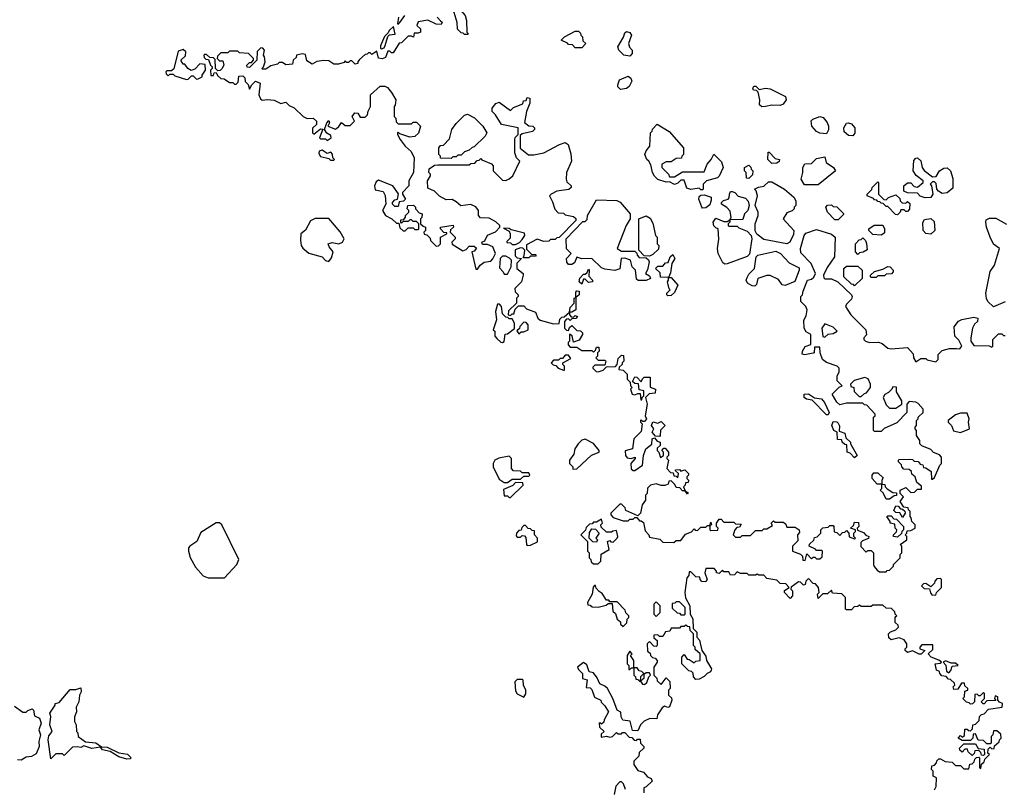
# Model space of a CAD drawing. Extents: x 2494106 to 2685573, y 758056 to 915185.
# Tile 270 of 507: x 2598906 to 2604860, y 845552 to 850200. Entities that reach past the tile are written whole.
import ezdxf

# ---------------------------------------------------------------- set-up
doc = ezdxf.new("R2010")
doc.units = 0

msp = doc.modelspace()

# ---------------------------------------------------------------- linework, layer by layer
at = {"layer": '0CON05XD'}
for points in [[(2601615, 850110), (2601595, 850110), (2601588.3, 850118.3), (2601575, 850120), (2601553, 850143), (2601551.7, 850181.7), (2601532.5, 850242.5), (2601490, 850285), (2601501.7, 850298.3), (2601535, 850300), (2601600, 850225), (2601607.5, 850195), (2601610, 850125), (2601620, 850115), (2601615, 850110)], [(2601430, 850215), (2601451.7, 850191.7), (2601460, 850185), (2601455, 850170), (2601425, 850172.5), (2601375, 850197.5), (2601315, 850187.5), (2601307.5, 850165), (2601330, 850145), (2601330, 850125), (2601315, 850117.5), (2601291.7, 850118.3), (2601287, 850093), (2601275, 850100), (2601255, 850100), (2601215, 850060), (2601201.7, 850058.3), (2601165, 850000), (2601155, 850000), (2601145, 850010), (2601131.7, 850008.3), (2601118.3, 849971.7), (2601097.5, 849962.5), (2601076.7, 849966.7), (2601065, 850010), (2601035, 849990), (2601025, 850000), (2601015, 850000), (2601008.3, 849991.7), (2600995, 849990), (2600961.7, 849958.3), (2600950, 849945), (2600950, 849935), (2600935, 849930), (2600915, 849950), (2600905, 849950), (2600895, 849940), (2600885, 849940), (2600875, 849950), (2600868.3, 849941.7), (2600835, 849930), (2600805, 849930), (2600775, 849950), (2600745, 849952.5), (2600703, 849947), (2600675, 849930), (2600641.7, 849951.7), (2600635, 849990), (2600615, 849992.5), (2600580, 849985), (2600578.3, 849971.7), (2600560, 849955), (2600555, 849930), (2600515, 849927.5), (2600495, 849940), (2600475, 849940), (2600465, 849930), (2600425, 849920), (2600395, 849900), (2600375, 849900), (2600370, 849905), (2600380, 849915), (2600390, 849945), (2600387.5, 849975), (2600380, 849985), (2600387.5, 850015), (2600377, 850027), (2600365, 850030), (2600343, 850007), (2600340, 849955), (2600295, 849910), (2600281.7, 849911.7), (2600280, 849925), (2600295, 849940), (2600308.3, 849941.7), (2600320, 849955), (2600320, 849965), (2600290, 849995), (2600235, 850000), (2600225, 850010), (2600175, 850010), (2600165, 850000), (2600121.7, 849998.3), (2600101.7, 849978.3), (2600100, 849965), (2600115, 849950), (2600135, 849950), (2600140, 849925), (2600128.3, 849901.7), (2600118.3, 849891.7), (2600105, 849890), (2600090, 849905), (2600088.3, 849958.3), (2600078.3, 849968.3), (2600055, 849970), (2600035, 849990), (2600025, 849990), (2600020, 849985), (2600021.7, 849971.7), (2600031.7, 849961.7), (2600048.3, 849958.3), (2600060, 849925), (2600070, 849915), (2600070, 849905), (2600060, 849895), (2600061.7, 849861.7), (2600078.3, 849861.7), (2600081.7, 849878.3), (2600095, 849880), (2600101.7, 849861.7), (2600123, 849843), (2600141.7, 849841.7), (2600175, 849820), (2600195, 849820), (2600205, 849810), (2600215, 849810), (2600228.3, 849821.7), (2600231.7, 849858.3), (2600255, 849860), (2600267, 849847), (2600270, 849825), (2600288.3, 849808.3), (2600295, 849780), (2600310, 849805), (2600333, 849827), (2600360, 849815), (2600352.5, 849745), (2600361.7, 849721.7), (2600373, 849713), (2600405, 849717.5), (2600445, 849713.3), (2600485, 849692.5), (2600515, 849700), (2600535, 849680), (2600566.4, 849666.4), (2600620, 849615), (2600645, 849602.5), (2600680, 849605), (2600700, 849585), (2600700, 849565), (2600676.4, 849543.6), (2600677.5, 849515), (2600685, 849507.5), (2600725, 849540), (2600738.3, 849538.3), (2600720, 849485), (2600725, 849480), (2600755, 849480), (2600765, 849470), (2600790, 849485), (2600788.3, 849498.3), (2600763.3, 849513.3), (2600750, 849535), (2600762.5, 849575), (2600775, 849590), (2600780, 849575), (2600770, 849555), (2600815, 849537.5), (2600836.4, 849553.6), (2600852.5, 849577.5), (2600875, 849560), (2600905, 849560), (2600930, 849585), (2600917.5, 849615), (2600933, 849637), (2600950, 849635), (2600965, 849610), (2600995, 849610), (2601010, 849625), (2601013, 849647), (2601027.5, 849675), (2601027.5, 849745), (2601085, 849797.5), (2601115, 849797.5), (2601129.3, 849789.3), (2601155, 849760), (2601180, 849715), (2601177, 849683), (2601170, 849675), (2601170, 849615), (2601180, 849605), (2601181.7, 849581.7), (2601195, 849570), (2601275, 849570), (2601285, 849580), (2601305, 849580), (2601330, 849555), (2601317, 849513), (2601295, 849492.5), (2601265, 849490), (2601205, 849510), (2601195, 849520), (2601190, 849515), (2601190, 849505), (2601207.5, 849475), (2601237.5, 849435), (2601273, 849403), (2601292.5, 849365), (2601287.5, 849275), (2601260, 849225), (2601260, 849195), (2601220, 849155), (2601220, 849145), (2601240, 849115), (2601227, 849103), (2601201.7, 849098.3), (2601195, 849070), (2601175, 849070), (2601160, 849085), (2601160, 849095), (2601175, 849110), (2601190, 849115)], [(2601197.5, 850215), (2601190, 850175), (2601195, 850172.5), (2601205, 850182.5), (2601236, 850224)], [(2601095, 850023.3), (2601110, 850030), (2601117, 850043), (2601131.7, 850098.3), (2601142.5, 850107.5), (2601177, 850113), (2601167.5, 850157.5), (2601140, 850135), (2601135, 850120), (2601113, 850097), (2601088.3, 850041.7), (2601088.3, 850028.3), (2601095, 850023.3)], [(2602305, 850030), (2602265, 850030), (2602248.3, 850048.3), (2602225, 850050), (2602218.3, 850058.3), (2602180, 850075), (2602200, 850095), (2602265, 850130), (2602285, 850130), (2602298.3, 850118.3), (2602300, 850105), (2602310, 850095), (2602311.7, 850071.7), (2602330, 850055), (2602305, 850030)], [(2602595, 849980), (2602560, 849985), (2602530, 850015), (2602522.5, 850035), (2602556.7, 850093.3), (2602565, 850120), (2602575, 850127.5), (2602595, 850122.5), (2602606.7, 850105), (2602586.7, 850055), (2602593.9, 850033.9), (2602610, 850015), (2602610, 849995), (2602595, 849980)], [(2599915, 849837.5), (2599925, 849840), (2599945, 849860), (2599955, 849860), (2599975, 849840), (2599985, 849842.5), (2600010, 849855), (2600010, 849865), (2600030, 849895), (2600028.3, 849928.3), (2599995, 849932.5), (2599965, 849900), (2599943, 849893), (2599923.6, 849903.6), (2599905, 849930), (2599895, 849930), (2599880, 849955), (2599908.3, 849981.7), (2599910, 850005), (2599895, 850020), (2599865, 850010), (2599838.3, 849901.7), (2599825, 849890), (2599795, 849890), (2599790, 849885), (2599791.7, 849871.7), (2599805, 849860), (2599815, 849870), (2599835, 849870), (2599845, 849860), (2599915, 849837.5)], [(2602538.3, 849778.3), (2602523, 849793), (2602522.5, 849805), (2602533.6, 849836.4), (2602585, 849857.5), (2602602.5, 849845), (2602607, 849827), (2602592.5, 849795), (2602575, 849782.5), (2602538.3, 849778.3)], [(2603393.6, 849673.6), (2603380, 849685), (2603382.5, 849715), (2603371.7, 849761.7), (2603361.7, 849771.7), (2603343.6, 849773.6), (2603340, 849785), (2603345, 849796.7), (2603358.3, 849798.3), (2603378.3, 849778.3), (2603415, 849786.2), (2603445, 849782), (2603536.2, 849735), (2603541.2, 849715), (2603522, 849688), (2603505, 849681.2), (2603455, 849682.5), (2603415, 849673.8), (2603393.6, 849673.6)], [(2601190, 849115), (2601197, 849147), (2601162.5, 849195), (2601075, 849230), (2601061.7, 849218.3), (2601052.5, 849195), (2601055, 849170), (2601105, 849160), (2601117, 849137), (2601120, 849085), (2601100, 849045), (2601117.5, 849015), (2601156.2, 848996.2), (2601185, 848970), (2601198.3, 848968.3), (2601205, 848940), (2601225, 848922.5), (2601237.5, 848922.5), (2601255, 848940), (2601285, 848940), (2601295, 848930), (2601315, 848930), (2601320, 848935), (2601320, 848965), (2601305, 848980), (2601285, 848980), (2601275, 848990), (2601265, 848990), (2601255, 848980), (2601225, 848980), (2601215, 848970), (2601210, 848975), (2601211.7, 848988.3), (2601228.3, 848991.7), (2601240, 849005), (2601240, 849015), (2601260, 849035), (2601260, 849045), (2601250, 849055), (2601253.3, 849076.7), (2601288.3, 849078.3), (2601300, 849065), (2601300, 849055), (2601321.7, 849031.7), (2601340, 849025), (2601337, 849003), (2601330, 848995), (2601330, 848965), (2601345, 848950), (2601360, 848945), (2601360, 848925), (2601350, 848915), (2601351.7, 848901.7), (2601368.3, 848898.3), (2601388.3, 848878.3), (2601390, 848865), (2601425, 848830), (2601438.3, 848831.7), (2601450, 848845), (2601450, 848885), (2601490, 848905), (2601490, 848910), (2601471.7, 848911.7), (2601450, 848935), (2601450, 848945), (2601527, 848957), (2601530, 848945), (2601511.7, 848928.3), (2601510, 848915), (2601540, 848885), (2601540, 848875), (2601520, 848855), (2601521.7, 848841.7), (2601585, 848802.5), (2601605, 848810), (2601625, 848830), (2601655, 848830), (2601668.3, 848818.3), (2601655, 848800), (2601640, 848795), (2601665, 848690), (2601675, 848690), (2601690, 848715), (2601715, 848732.5), (2601755, 848740), (2601767, 848753), (2601782.5, 848785), (2601767.5, 848825), (2601735, 848840), (2601705, 848840), (2601700, 848855), (2601718.3, 848861.7), (2601735, 848897.5), (2601783, 848917), (2601810, 848945), (2601810, 848955), (2601785, 848977.5), (2601745, 849000), (2601691.7, 849001.7), (2601680, 849015), (2601680, 849045), (2601665, 849067.5), (2601635, 849082.5), (2601573, 849073), (2601545, 849097.5), (2601521.7, 849111.7), (2601485, 849110), (2601445, 849132.5), (2601415, 849162.5), (2601375, 849180), (2601372.5, 849225), (2601390, 849255), (2601390, 849265), (2601380, 849275), (2601381.7, 849298.3), (2601415, 849320), (2601435, 849322.5), (2601625, 849322.5), (2601635, 849330), (2601658.3, 849331.7), (2601671.7, 849348.3), (2601685, 849350), (2601695, 849360), (2601701.7, 849351.7), (2601758.3, 849328.3), (2601770, 849315), (2601770, 849285), (2601825, 849230), (2601845, 849227.5), (2601865, 849237.5), (2601887.5, 849255), (2601930, 849345), (2601910, 849365), (2601900, 849395), (2601900, 849475), (2601903, 849487), (2601920, 849505), (2601920, 849545), (2601820, 849565), (2601783.6, 849623.6), (2601763.9, 849643.9), (2601763.3, 849665), (2601785, 849692.5), (2601805, 849700), (2601875, 849650), (2601891.7, 849668.3), (2601948.3, 849691.7), (2601951.7, 849708.3), (2601968.3, 849711.7), (2601975, 849730), (2601990, 849725), (2601990, 849695), (2601970, 849645), (2601958.3, 849578.3), (2601985, 849557.5), (2602010, 849555), (2602020, 849545), (2602020, 849535), (2602007, 849523), (2601945, 849510), (2601931.7, 849498.3), (2601931.7, 849421.7), (2601983, 849383), (2602015, 849382.5), (2602076.4, 849393.6), (2602170, 849445), (2602205, 849457.5), (2602222.5, 849445), (2602239.3, 849389.3), (2602243.3, 849345), (2602213.3, 849275), (2602210, 849235), (2602215, 849220), (2602240, 849195), (2602240, 849185), (2602227, 849173), (2602155, 849162.5), (2602120, 849145), (2602110, 849135), (2602128.3, 849098.3), (2602143, 849053), (2602161.7, 849031.7), (2602195, 849030), (2602205, 849020), (2602255, 849010), (2602268.3, 848998.3), (2602270, 848985), (2602168.3, 848881.7), (2602155, 848880), (2602145, 848870), (2602115, 848870), (2602105, 848860), (2602075, 848857.5), (2602035, 848872.5), (2601971.7, 848838.3), (2601971.7, 848811.7), (2602001.7, 848781.7), (2602025, 848780), (2602030, 848775), (2602025, 848770), (2601995, 848770), (2601985, 848760), (2601955, 848760), (2601950, 848765), (2601957.5, 848772.5), (2601960, 848805), (2601948.3, 848818.3), (2601935, 848820), (2601901.7, 848808.3), (2601901.7, 848771.7), (2601915, 848760), (2601940, 848755), (2601913, 848727), (2601912.5, 848695), (2601950, 848665), (2601950, 848655), (2601940, 848615), (2601900, 848575), (2601903, 848553), (2601920, 848535), (2601920, 848525), (2601910, 848515), (2601910, 848485), (2601861.7, 848438.3), (2601860, 848415), (2601875, 848410), (2601885, 848420), (2601895, 848420), (2601901.7, 848448.3), (2601921.7, 848468.3), (2601955, 848470), (2601971.7, 848451.7), (2602025, 848430), (2602040, 848395), (2602053, 848383), (2602135, 848360), (2602167.5, 848362.5), (2602171.7, 848388.3), (2602185, 848400), (2602198.3, 848401.7), (2602230, 848430), (2602235, 848460), (2602260, 848485), (2602260, 848515), (2602270, 848520), (2602268.3, 848551.7), (2602275, 848560), (2602288.3, 848558.3), (2602290, 848535), (2602270, 848520), (2602270, 848445), (2602245, 848430), (2602230, 848430), (2602230, 848415), (2602241.7, 848401.7), (2602255, 848400), (2602265, 848410), (2602280, 848405), (2602268.3, 848391.7), (2602245, 848390), (2602235, 848380), (2602225, 848390), (2602211.7, 848388.3), (2602200, 848375), (2602200, 848335), (2602211.7, 848321.7), (2602225, 848320), (2602231.7, 848338.3), (2602245, 848350), (2602275, 848320), (2602298.3, 848318.3), (2602310, 848305), (2602310, 848295), (2602288.3, 848261.7), (2602255, 848250), (2602247, 848287), (2602231.7, 848298.3), (2602230, 848255), (2602223, 848247), (2602223, 848233), (2602235, 848220), (2602275, 848220), (2602305, 848200), (2602365, 848200), (2602375, 848190), (2602388.3, 848201.7), (2602395, 848220), (2602408.3, 848218.3), (2602410, 848195), (2602400, 848185), (2602400, 848165), (2602390, 848155), (2602405, 848140), (2602445, 848140), (2602450, 848135), (2602445, 848110), (2602385, 848110), (2602371.7, 848098.3), (2602371.7, 848091.7), (2602391.7, 848071.7), (2602405, 848070), (2602435, 848080), (2602455, 848100), (2602508.3, 848101.7), (2602520, 848115), (2602525, 848150), (2602545, 848170), (2602558.3, 848168.3), (2602560, 848135), (2602550, 848125), (2602550, 848115), (2602531.7, 848098.3), (2602530, 848085), (2602555, 848080), (2602580, 848055), (2602580, 848025), (2602598.3, 848008.3), (2602600, 847985), (2602610, 847975), (2602600, 847965), (2602610, 847935), (2602625, 847930), (2602645, 847940), (2602658.3, 847938.3), (2602661.7, 847901.7), (2602668.3, 847901.7), (2602670, 847915), (2602680, 847925), (2602680, 847955), (2602651.7, 847961.7), (2602648.3, 847998.3), (2602625, 848000), (2602611.7, 848011.7), (2602625, 848040), (2602638.3, 848038.3), (2602665, 848010), (2602671.7, 848028.3), (2602683, 848037), (2602718.3, 848038.3), (2602718.3, 847978.3), (2602750, 847965), (2602749.3, 847940.7), (2602712.5, 847937.5), (2602690, 847915), (2602700, 847875), (2602687.5, 847805), (2602696.7, 847785), (2602685, 847770), (2602675, 847770), (2602665, 847780), (2602660, 847775), (2602660, 847765), (2602670, 847755), (2602665, 847710), (2602620, 847665), (2602612.5, 847605), (2602566.7, 847593.3), (2602568.6, 847565), (2602580.5, 847550.5), (2602603.9, 847546.1), (2602627.5, 847555), (2602627.5, 847545), (2602602.5, 847515), (2602603.9, 847483.9), (2602615, 847472.5), (2602625, 847472.5), (2602672.5, 847505), (2602677.5, 847565), (2602692.5, 847605), (2602728.3, 847631.7), (2602730, 847665), (2602745, 847670), (2602761.7, 847651.7), (2602780, 847645), (2602780, 847625), (2602761.7, 847608.3), (2602760, 847595), (2602770, 847585), (2602781.7, 847551.7), (2602800, 847565), (2602800, 847585), (2602790, 847595), (2602801.7, 847608.3), (2602808.3, 847608.3), (2602830, 847585), (2602830, 847565), (2602820, 847555), (2602820, 847545), (2602830, 847535), (2602820, 847485), (2602841.7, 847461.7), (2602858.3, 847458.3), (2602861.7, 847441.7), (2602875, 847440), (2602885, 847430), (2602890, 847455), (2602871.7, 847471.7), (2602871.7, 847478.3), (2602895, 847480), (2602905, 847470), (2602928.3, 847478.3), (2602950, 847455), (2602950, 847445), (2602940, 847435), (2602940, 847425), (2602950, 847415)], [(2601515, 849360), (2601451.7, 849361.7), (2601450, 849375), (2601440, 849385), (2601440, 849425), (2601451.7, 849438.3), (2601468.3, 849441.7), (2601505, 849480), (2601520, 849535), (2601545, 849572.5), (2601595, 849622.5), (2601615, 849627.5), (2601656.4, 849606.4), (2601706.4, 849556.4), (2601730, 849515), (2601720, 849495), (2601655, 849430), (2601643, 849427), (2601625, 849410), (2601595, 849400), (2601575, 849380), (2601555, 849380), (2601545, 849370), (2601525, 849370), (2601515, 849360)], [(2603785, 849510), (2603743.6, 849513.6), (2603725, 849522.5), (2603696.4, 849556.4), (2603691.2, 849588.8), (2603701.2, 849598.8), (2603745, 849613.3), (2603765, 849607.5), (2603788.3, 849578.3), (2603796.4, 849556.4), (2603796.4, 849533.6), (2603785, 849510)], [(2603035, 849170), (2603025, 849170), (2603015, 849180), (2602965, 849172.5), (2602940, 849180), (2602925, 849230), (2602905, 849230), (2602885, 849210), (2602865, 849202.5), (2602835, 849220), (2602815, 849217.5), (2602765, 849233.8), (2602745, 849252.5), (2602732.5, 849275), (2602721.7, 849321.7), (2602710, 849345), (2602697.5, 849355), (2602686.7, 849385), (2602693.9, 849406.1), (2602717.5, 849435), (2602720, 849515), (2602730, 849525), (2602731.7, 849538.3), (2602761.7, 849568.3), (2602833, 849523), (2602920, 849425), (2602920, 849385), (2602910, 849375), (2602908.3, 849361.7), (2602875, 849360), (2602845, 849340), (2602815, 849340), (2602790, 849325), (2602790, 849305), (2602830, 849265), (2602835, 849250), (2602865, 849250), (2602915, 849280), (2603045, 849280), (2603063.9, 849326.1), (2603087.5, 849355), (2603103, 849387), (2603150, 849340), (2603159.4, 849305), (2603135, 849253.8), (2603125, 849244), (2603060, 849225), (2603040, 849205), (2603040, 849175), (2603035, 849170)], [(2603945, 849496.7), (2603918.3, 849498.3), (2603892.3, 849522.3), (2603888.8, 849545), (2603905, 849573.3), (2603915, 849576.2), (2603935, 849568.8), (2603956.1, 849546.1), (2603956.4, 849513.6), (2603945, 849496.7)], [(2600805, 849350), (2600810, 849355), (2600800, 849365), (2600797, 849387), (2600788.3, 849398.3), (2600765, 849390), (2600735, 849410), (2600716.4, 849403.6), (2600715, 849390), (2600725, 849372.5), (2600775, 849360), (2600785, 849350), (2600805, 849350)], [(2603455, 849330), (2603430, 849355), (2603431.7, 849398.3), (2603438.3, 849398.3), (2603475, 849360), (2603500, 849355), (2603498.3, 849341.7), (2603485, 849332.5), (2603455, 849330)], [(2603735, 849200), (2603651.7, 849201.7), (2603632.5, 849235), (2603642.5, 849275), (2603642.5, 849305), (2603653, 849327), (2603695, 849330), (2603725, 849360), (2603775, 849370), (2603782.5, 849335), (2603827.5, 849305), (2603840, 849285), (2603735, 849200)], [(2604381.7, 849121.7), (2604351.7, 849131.7), (2604335, 849150), (2604275, 849152.5), (2604253, 849163), (2604253.3, 849195), (2604275, 849213.8), (2604295, 849213.3), (2604315, 849190), (2604335, 849187.5), (2604370, 849215), (2604370, 849225), (2604327.1, 849257.1), (2604309.2, 849285), (2604312.5, 849347.5), (2604325, 849362.5), (2604335, 849363.3), (2604356.1, 849346.1), (2604364.2, 849305), (2604375, 849286.7), (2604425, 849250), (2604448.3, 849251.7), (2604468.8, 849285), (2604495, 849302), (2604515, 849303.8), (2604533.8, 849285), (2604548.3, 849238.3), (2604548.3, 849181.7), (2604515, 849152.5), (2604485, 849148.8), (2604462, 849162), (2604452.5, 849175), (2604448.3, 849208.3), (2604438.3, 849218.3), (2604425, 849220), (2604412.5, 849205), (2604420, 849195), (2604428.8, 849145), (2604415, 849123.8), (2604381.7, 849121.7)], [(2603315, 849240), (2603301.7, 849241.7), (2603300, 849275), (2603290, 849285), (2603290, 849305), (2603315, 849320), (2603328.3, 849308.3), (2603330, 849295), (2603340, 849285), (2603338.3, 849261.7), (2603315, 849240)], [(2603545, 848843.3), (2603405, 848870), (2603363.3, 848903.3), (2603353, 848923), (2603352.5, 848965), (2603372.5, 849015), (2603372.5, 849035), (2603352.5, 849075), (2603367.5, 849135), (2603360, 849165), (2603350, 849175), (2603373, 849187), (2603405, 849192.5), (2603435, 849220), (2603455, 849220), (2603530, 849175), (2603586.4, 849126.4), (2603600, 849105), (2603600, 849075), (2603590, 849065), (2603590, 849055), (2603577, 849043), (2603545, 849032.5), (2603522.5, 848995), (2603587.5, 848925), (2603585, 848900), (2603562.5, 848855), (2603545, 848843.3)], [(2604215, 849020), (2604201.7, 849021.7), (2604155, 849070), (2604145, 849070), (2604128.3, 849088.3), (2604115, 849090), (2604108.3, 849098.3), (2604095, 849100), (2604088.3, 849108.3), (2604075, 849110), (2604068.3, 849118.3), (2604030, 849135), (2604030, 849145), (2604058.3, 849171.7), (2604060, 849185), (2604095, 849220), (2604100, 849215), (2604100, 849145), (2604131.7, 849111.7), (2604145, 849110), (2604160, 849125), (2604205, 849140), (2604228.3, 849118.3), (2604230, 849105), (2604241.7, 849091.7), (2604265, 849090), (2604275, 849100), (2604288.3, 849088.3), (2604287, 849053), (2604275, 849040), (2604265, 849040), (2604255, 849050), (2604235, 849050), (2604230, 849035), (2604215, 849020)], [(2603035, 849060), (2603030, 849065), (2603012.5, 849115), (2603015, 849130), (2603025, 849137.5), (2603045, 849140), (2603086.7, 849126.7), (2603088, 849108), (2603079.1, 849080.9), (2603055, 849062.5), (2603035, 849060)], [(2603170.7, 848720.7), (2603158.3, 848728.3), (2603130, 848785), (2603126, 848815), (2603133.3, 848873.3), (2603130, 848935), (2603115, 848940), (2603103.9, 848953.9), (2603098.8, 848975), (2603115, 848998.8), (2603165, 848980), (2603185, 848980), (2603200, 848990), (2603207.5, 849002.5), (2603201.7, 849041.7), (2603183, 849063), (2603150, 849085), (2603150, 849095), (2603163, 849107), (2603190, 849115), (2603197, 849123), (2603197.5, 849145), (2603205, 849160), (2603215, 849160), (2603230, 849155), (2603251.7, 849131.7), (2603295, 849120), (2603311.7, 849101.7), (2603317.5, 849075), (2603310, 849045), (2603290, 849025), (2603278.3, 848991.7), (2603200, 848990), (2603200, 848975), (2603190, 848965), (2603190, 848955), (2603195, 848950), (2603245, 848950), (2603255, 848940), (2603305, 848920), (2603330, 848895), (2603332.5, 848875), (2603319.3, 848780.7), (2603305, 848767.5), (2603185, 848723.3), (2603170.7, 848720.7)], [(2602695, 848622.5), (2602647, 848623), (2602635, 848630), (2602630, 848685), (2602610, 848705), (2602600, 848745), (2602565, 848757.5), (2602542.5, 848755), (2602536.1, 848693.9), (2602505, 848682), (2602445, 848690), (2602425, 848700), (2602366.4, 848756.4), (2602305, 848752.5), (2602275, 848762.5), (2602260.7, 848729.3), (2602245, 848718.8), (2602225, 848720), (2602213.9, 848733.9), (2602212.5, 848755), (2602240, 848785), (2602213, 848813), (2602210, 848875), (2602311.7, 848978.3), (2602325, 848980), (2602338.3, 848991.7), (2602340, 849015), (2602395, 849110), (2602517, 849107), (2602536.4, 849096.4), (2602597.5, 849025), (2602597.5, 848995), (2602572.5, 848955), (2602520, 848815), (2602545, 848800), (2602625, 848800), (2602638.3, 848788.3), (2602640, 848775), (2602651.7, 848761.7), (2602695, 848760), (2602708.3, 848748.3), (2602712.5, 848735), (2602703, 848687), (2602690, 848665), (2602715, 848650), (2602720, 848635), (2602695, 848622.5)], [(2603855, 848990), (2603835, 848990), (2603790, 849035), (2603780, 849065), (2603791.7, 849078.3), (2603815, 849080), (2603825, 849070), (2603848.3, 849068.3), (2603888.3, 849028.3), (2603888.3, 849021.7), (2603855, 848990)], [(2602715, 848770), (2602681.7, 848771.7), (2602650, 848805), (2602650, 848995), (2602695, 849012.5), (2602719.3, 848999.3), (2602735, 848970), (2602750, 848895), (2602760, 848885), (2602760, 848845), (2602770, 848835), (2602768.3, 848811.7), (2602735, 848780), (2602715, 848770)], [(2600775, 848737.5), (2600790.7, 848759.3), (2600802.5, 848795), (2600777.5, 848825), (2600772.5, 848845), (2600795, 848852.5), (2600836.4, 848843.6), (2600857.5, 848855), (2600867.5, 848875), (2600845, 848917.5), (2600775, 848997.5), (2600693.6, 848996.4), (2600665, 848982.5), (2600635, 848927.5), (2600606.4, 848903.6), (2600603.6, 848866.4), (2600608.8, 848835), (2600618.3, 848818.3), (2600655, 848786.7), (2600736.2, 848766.2), (2600755, 848742.5), (2600775, 848737.5)], [(2604115, 848897.5), (2604065, 848900), (2604040, 848925), (2604040, 848935), (2604073.6, 848956.4), (2604125, 848957.5), (2604136.2, 848935), (2604135, 848910), (2604125, 848902.5), (2604115, 848897.5)], [(2604415, 848902.5), (2604386.4, 848906.4), (2604370, 848925), (2604367, 848973), (2604378.3, 848991.7), (2604415, 848997.5), (2604435, 848980), (2604440, 848925), (2604415, 848902.5)], [(2604865, 848492.5), (2604795, 848462.5), (2604760, 848495), (2604753, 848513), (2604747.5, 848545), (2604773.6, 848676.4), (2604800, 848715), (2604830, 848815), (2604795, 848842.5), (2604774.1, 848884.1), (2604753.3, 848945), (2604747.5, 848975), (2604751.2, 848988.8), (2604770.7, 848999.3), (2604809.3, 848999.3), (2604873, 848963)], [(2601905, 848840), (2601928.3, 848851.7), (2601945, 848870), (2601960, 848895), (2601958.3, 848908.3), (2601878.3, 848928.3), (2601865, 848936.7), (2601831.7, 848938.3), (2601865, 848920), (2601872.5, 848905), (2601871.7, 848878.3), (2601851.7, 848858.3), (2601851.7, 848851.7), (2601875, 848850), (2601885, 848840), (2601905, 848840)], [(2604145, 846860), (2604151.7, 846868.3), (2604165, 846870), (2604190, 846895), (2604190, 846905), (2604230, 846945), (2604230, 846965), (2604240, 846975), (2604240, 847015), (2604230, 847025), (2604270, 847055), (2604270, 847075), (2604260, 847085), (2604270, 847095), (2604271.7, 847108.3), (2604295, 847110), (2604320, 847125), (2604320, 847145), (2604300, 847165), (2604297, 847187), (2604290, 847195), (2604290, 847225), (2604280, 847235), (2604278.3, 847248.3), (2604251.7, 847251.7), (2604230, 847285), (2604250, 847315), (2604230, 847335), (2604230, 847355), (2604265, 847370), (2604295, 847340), (2604317.5, 847342.5), (2604335, 847360), (2604360, 847360), (2604358.3, 847378.3), (2604331.7, 847401.7), (2604320, 847435), (2604301.7, 847451.7), (2604298.3, 847468.3), (2604285, 847480), (2604251.7, 847481.7), (2604240, 847495), (2604238.3, 847508.3), (2604220, 847525), (2604220, 847535), (2604225, 847540), (2604285, 847542.5), (2604305, 847540), (2604315, 847530), (2604338.3, 847528.3), (2604351.7, 847511.7), (2604368.3, 847508.3), (2604371.7, 847491.7), (2604385, 847490), (2604418.3, 847468.3), (2604420, 847420), (2604425, 847420), (2604438.3, 847431.7), (2604470, 847505), (2604480, 847515), (2604480, 847555), (2604468.3, 847568.3), (2604431.7, 847581.7), (2604415, 847600), (2604361.7, 847621.7), (2604350, 847635), (2604350, 847655), (2604330, 847685), (2604330, 847715), (2604320, 847725), (2604320, 847735), (2604330, 847745), (2604330, 847775), (2604340, 847785), (2604340, 847795), (2604370, 847825), (2604370, 847845), (2604338.3, 847878.3), (2604325, 847887.5), (2604285, 847890), (2604270, 847875), (2604270, 847825), (2604209.3, 847760.7), (2604133, 847727), (2604115, 847710), (2604075, 847710), (2604070, 847715), (2604070, 847795), (2604080, 847805), (2604080, 847815), (2604028.3, 847868.3), (2604015, 847870), (2604005, 847880), (2603905, 847880), (2603865, 847870), (2603847, 847887), (2603820, 847935), (2603861.7, 847978.3), (2603880, 847985), (2603850, 848015), (2603850, 848045), (2603861.7, 848068.3), (2603861.7, 848091.7), (2603850, 848105), (2603785, 848127.5), (2603760, 848145), (2603747.5, 848185), (2603745, 848220), (2603711.7, 848218.3), (2603710, 848185), (2603705, 848182.5), (2603653.6, 848173.6), (2603637.5, 848177.5), (2603638.8, 848195), (2603655, 848222.5), (2603690, 848235), (2603690, 848295), (2603662, 848312), (2603650, 848335), (2603648.3, 848381.7), (2603661.7, 848408.3), (2603667.5, 848445), (2603660, 848465), (2603630, 848495), (2603630, 848525), (2603640, 848535), (2603643, 848557), (2603670, 848625), (2603695, 848630), (2603708.3, 848641.7), (2603717.5, 848665), (2603692.5, 848725), (2603629.3, 848789.3), (2603626.7, 848815), (2603650, 848895), (2603660.7, 848909.3), (2603725, 848930), (2603815, 848903.3), (2603837.5, 848885), (2603832.5, 848765), (2603789.3, 848700.7), (2603767.5, 848655), (2603768.3, 848638.3), (2603775, 848632.5), (2603815, 848632.5), (2603853.6, 848613.6), (2603936.7, 848536.7), (2603940, 848525), (2603935, 848510), (2603905, 848480), (2603900, 848465), (2603932.5, 848415), (2604022.5, 848325), (2604027, 848293), (2604010, 848275), (2604010, 848265), (2604020, 848255), (2604045, 848247.5), (2604099.3, 848249.3), (2604120.7, 848240.7), (2604155, 848213.3), (2604175, 848210), (2604275, 848217.5), (2604308.3, 848178.3), (2604310, 848155), (2604325, 848130), (2604355, 848150), (2604385, 848150), (2604393, 848143), (2604445, 848130), (2604460, 848145), (2604460, 848175), (2604485, 848200), (2604528.3, 848211.7), (2604571.7, 848211.7), (2604591.7, 848208.3), (2604602.5, 848225), (2604585, 848262.5), (2604560, 848285), (2604557, 848343), (2604583.6, 848376.4), (2604603, 848387), (2604675, 848400), (2604700, 848395), (2604697.5, 848375), (2604680.7, 848359.3), (2604667.5, 848335), (2604656.7, 848275), (2604657.5, 848255), (2604675, 848230), (2604767.5, 848227.5), (2604785, 848220), (2604790, 848225), (2604790, 848265), (2604825, 848300), (2604845, 848300), (2604855, 848290), (2604865, 848290)], [(2603975, 848780), (2603960, 848795), (2603960, 848845), (2603981.7, 848868.3), (2603995, 848870), (2604005, 848880), (2604020, 848865), (2604027, 848847), (2604031.7, 848808.3), (2604007, 848793), (2603985, 848790), (2603975, 848780)], [(2601855, 848660), (2601877.5, 848705), (2601880, 848745), (2601868.3, 848758.3), (2601845, 848770), (2601825, 848770), (2601812.5, 848755), (2601808.3, 848698.3), (2601830, 848675), (2601835, 848660), (2601855, 848660)], [(2602825, 848530), (2602820, 848535), (2602820, 848545), (2602840, 848565), (2602832.5, 848572.5), (2602822.5, 848615), (2602830, 848625), (2602830, 848640), (2602781.7, 848641.7), (2602778.3, 848668.3), (2602750, 848695), (2602765, 848710), (2602795, 848710), (2602811.7, 848728.3), (2602828.3, 848731.7), (2602840, 848765), (2602855, 848780), (2602867.5, 848755), (2602850, 848725), (2602841.7, 848668.3), (2602830, 848640), (2602845, 848640), (2602886.2, 848595), (2602865, 848550), (2602845, 848532.5), (2602825, 848530)], [(2603351.7, 848588.3), (2603335, 848590), (2603307, 848607), (2603300, 848625), (2603305, 848640), (2603315, 848660), (2603350, 848695), (2603360, 848765), (2603370, 848775), (2603479.3, 848799.3), (2603505.9, 848785.9), (2603559.5, 848729.5), (2603618.8, 848698.8), (2603620, 848685), (2603593, 848617), (2603535, 848592.5), (2603517, 848597), (2603495, 848627.5), (2603445, 848652.5), (2603425, 848652.5), (2603370, 848635), (2603361.7, 848598.3), (2603351.7, 848588.3)], [(2603955, 848590), (2603948.3, 848598.3), (2603935, 848600), (2603890, 848645), (2603890, 848695), (2603905, 848710), (2603975, 848710), (2604000, 848685), (2604000, 848635), (2603955, 848590)], [(2604085, 848640), (2604055, 848640), (2604050, 848645), (2604050, 848655), (2604075, 848677.5), (2604125, 848690), (2604155, 848707.5), (2604170, 848705), (2604187.5, 848685), (2604187.5, 848675), (2604177, 848663), (2604145, 848660), (2604135, 848650), (2604095, 848650), (2604085, 848640)], [(2602305, 848600), (2602290, 848615), (2602293, 848637), (2602315, 848660), (2602325, 848660), (2602338.3, 848671.7), (2602345, 848690), (2602350, 848685), (2602348.3, 848648.3), (2602370, 848625), (2602370, 848615), (2602345, 848610), (2602325, 848630), (2602315, 848630), (2602305, 848600)], [(2601825, 848246.7), (2601835, 848253.3), (2601841.7, 848298.3), (2601855, 848300), (2601898.3, 848331.7), (2601897.5, 848365), (2601885, 848390), (2601865, 848390), (2601858.3, 848398.3), (2601845, 848400), (2601825, 848420), (2601820, 848465), (2601808.3, 848478.3), (2601795, 848480), (2601782.5, 848435), (2601790, 848385), (2601770, 848325), (2601780, 848315), (2601780, 848285), (2601790.7, 848270.7), (2601815, 848250), (2601825, 848246.7)], [(2601925, 848300), (2601938.3, 848311.7), (2601955, 848312.5), (2601980, 848325), (2601980, 848355), (2601968.3, 848368.3), (2601955, 848370), (2601930, 848345), (2601928.3, 848331.7), (2601911.7, 848318.3), (2601925, 848300)], [(2603775, 848280), (2603795, 848297.5), (2603825, 848302.5), (2603850, 848315), (2603825, 848340), (2603775, 848360), (2603757.5, 848335), (2603763, 848283), (2603775, 848280)], [(2602200, 848080), (2602200, 848105), (2602190, 848115), (2602190, 848125), (2602238.3, 848151.7), (2602225, 848170), (2602205, 848170), (2602188.3, 848151.7), (2602175, 848150), (2602165, 848140), (2602135, 848140), (2602120, 848125), (2602131.7, 848111.7), (2602148.3, 848108.3), (2602161.7, 848091.7), (2602195, 848080), (2602200, 848080)], [(2603995, 847920), (2604015, 847940), (2604026.4, 847943.6), (2604050, 847975), (2604050, 847995), (2604037, 848027), (2604016.4, 848036.4), (2603953, 848017), (2603930, 847995), (2603931.7, 847981.7), (2603950, 847975), (2603951.7, 847951.7), (2603981.7, 847921.7), (2603995, 847920)], [(2603795, 847810), (2603785, 847810), (2603698.3, 847898.3), (2603663.8, 847903.8), (2603650, 847915), (2603650, 847935), (2603675, 847937.5), (2603712.5, 847912.5), (2603755, 847907.5), (2603772.5, 847885), (2603800, 847825), (2603795, 847810)], [(2604205, 847850), (2604240, 847875), (2604240, 847895), (2604208.3, 847948.3), (2604208.3, 847978.3), (2604185, 847980), (2604180, 847965), (2604160, 847945), (2604137, 847933), (2604127.5, 847915), (2604145, 847870), (2604165, 847850), (2604205, 847850)], [(2604595, 847702.5), (2604650, 847725), (2604642.5, 847765), (2604647.5, 847785), (2604635, 847820), (2604595, 847820), (2604565, 847810), (2604520, 847775), (2604520, 847765), (2604540, 847745), (2604553.6, 847713.6), (2604595, 847702.5)], [(2602775, 847680), (2602751.7, 847681.7), (2602730, 847705), (2602740, 847725), (2602727.5, 847745), (2602735, 847767.5), (2602765, 847760), (2602785, 847770), (2602810, 847745), (2602781.7, 847718.3), (2602780, 847685), (2602775, 847680)], [(2603955, 847550), (2603928.3, 847578.3), (2603910, 847585), (2603908.3, 847628.3), (2603895, 847630), (2603880, 847645), (2603878.3, 847658.3), (2603851.7, 847661.7), (2603850, 847705), (2603830, 847715), (2603817.5, 847745), (2603825, 847770), (2603847, 847767), (2603855, 847760), (2603863, 847743), (2603861.7, 847711.7), (2603895, 847700), (2603901.7, 847671.7), (2603930, 847645), (2603930, 847635), (2603970, 847565), (2603955, 847550)], [(2602251.7, 847481.7), (2602275, 847482.5), (2602363.6, 847566.4), (2602410, 847585), (2602410, 847595), (2602376.4, 847636.4), (2602325, 847662.5), (2602305, 847657.5), (2602282.5, 847635), (2602262.5, 847605), (2602257, 847573), (2602230, 847535), (2602230, 847515), (2602250, 847495), (2602251.7, 847481.7)], [(2601855, 847400), (2601885, 847420), (2601935, 847420), (2601955, 847440), (2601985, 847440), (2601990, 847445), (2601985, 847460), (2601945, 847460), (2601935, 847470), (2601891.7, 847471.7), (2601880, 847485), (2601880, 847545), (2601865, 847560), (2601803, 847547), (2601780, 847535), (2601770, 847515), (2601770, 847495), (2601805, 847420), (2601835, 847400), (2601855, 847400)], [(2604165, 847300), (2604145, 847300), (2604128.3, 847338.3), (2604110, 847355), (2604120, 847365), (2604120, 847390), (2604091.7, 847391.7), (2604060, 847425), (2604060, 847445), (2604071.7, 847458.3), (2604095, 847460), (2604128.3, 847428.3), (2604120, 847415), (2604120, 847390), (2604138.3, 847388.3), (2604140, 847375), (2604151.7, 847361.7), (2604185, 847340), (2604208.3, 847338.3), (2604208.3, 847321.7), (2604195, 847320), (2604165, 847300)], [(2601875, 847310), (2601950, 847385), (2601948.3, 847398.3), (2601905, 847400), (2601888.3, 847381.7), (2601831.7, 847358.3), (2601835, 847320), (2601855, 847320), (2601865, 847310), (2601875, 847310)], [(2602950, 847415), (2602948.3, 847401.7), (2602931.7, 847398.3), (2602930, 847385), (2602920, 847375), (2602930, 847350), (2602948.3, 847338.3), (2602945, 847330), (2602930, 847350), (2602915, 847350), (2602898.3, 847368.3), (2602875, 847370), (2602868.3, 847388.3), (2602845, 847410), (2602831.7, 847408.3), (2602828.3, 847391.7), (2602806.4, 847383.6), (2602785, 847382.5), (2602755, 847393.3), (2602720, 847385), (2602703, 847367), (2602700, 847335), (2602690, 847325), (2602690, 847295), (2602670, 847265), (2602660, 847215), (2602645, 847200), (2602571.7, 847231.7), (2602568.3, 847248.3), (2602545, 847270), (2602535, 847270), (2602480, 847215), (2602480, 847205), (2602495, 847190), (2602555, 847170), (2602585, 847170), (2602595, 847180), (2602615, 847180), (2602625, 847190), (2602638.3, 847188.3), (2602655, 847170), (2602665, 847170), (2602678.3, 847158.3), (2602688.3, 847108.3), (2602710, 847085), (2602715, 847070), (2602777.5, 847057.5), (2602795, 847040), (2602861.7, 847038.3), (2602875, 847050), (2602905, 847050), (2602931.7, 847088.3), (2602968.3, 847101.7), (2602985, 847120), (2602991.7, 847111.7), (2603005, 847110), (2603025, 847130), (2603055, 847130), (2603065, 847140), (2603080, 847140), (2603085, 847160), (2603090, 847145), (2603080, 847140), (2603080, 847115), (2603085, 847110), (2603128.3, 847111.7), (2603130, 847125), (2603120, 847135), (2603120, 847155), (2603135, 847180), (2603148.3, 847178.3), (2603165, 847160), (2603225, 847160), (2603235, 847150), (2603268.3, 847148.3), (2603258.3, 847131.7), (2603241.7, 847128.3), (2603230, 847115), (2603220, 847085), (2603235, 847070), (2603265, 847070), (2603275, 847080), (2603325, 847080), (2603355, 847110), (2603395, 847110), (2603405, 847120), (2603425, 847120), (2603458.3, 847141.7), (2603450, 847155), (2603465, 847170), (2603475, 847160), (2603525, 847160), (2603538.3, 847148.3), (2603545, 847130), (2603595, 847130), (2603620, 847115), (2603621.7, 847098.3), (2603610, 847085), (2603611.7, 847048.3), (2603580, 847015), (2603580, 846985), (2603628.3, 846968.3), (2603640, 846955), (2603641.7, 846931.7), (2603655, 846930), (2603665, 846970), (2603695, 846940), (2603705, 846950), (2603715, 846950), (2603725, 846940), (2603745, 846940), (2603758.3, 846951.7), (2603760, 846985), (2603755, 846990), (2603725, 846990), (2603718.3, 846998.3), (2603680, 847015), (2603681.7, 847028.3), (2603708.3, 847051.7), (2603711.7, 847068.3), (2603728.3, 847071.7), (2603750, 847095), (2603750, 847115), (2603763, 847127), (2603795, 847130), (2603805, 847140), (2603825, 847140), (2603830, 847135), (2603831.7, 847101.7), (2603848.3, 847098.3), (2603865, 847080), (2603881.7, 847098.3), (2603895, 847100), (2603905, 847110), (2603920, 847095), (2603921.7, 847071.7), (2603955, 847060), (2603960, 847065), (2603950, 847075), (2603950, 847095), (2603960, 847105), (2603960, 847115), (2603930, 847125), (2603948.3, 847141.7), (2603955, 847160), (2603978.3, 847158.3), (2603980, 847135), (2603970, 847125), (2603971.7, 847111.7), (2604008.3, 847098.3), (2604021.7, 847081.7), (2604040, 847075), (2604038.3, 847061.7), (2604001.7, 847048.3), (2603992.5, 847037.5), (2603993, 847013), (2604025, 846980), (2604035, 846990), (2604055, 846990), (2604070, 846975), (2604070, 846905), (2604073, 846893), (2604091.7, 846871.7), (2604105, 846860), (2604145, 846860)], [(2604245, 847190), (2604228.3, 847218.3), (2604205, 847220), (2604191.7, 847231.7), (2604205, 847260), (2604218.3, 847258.3), (2604231.7, 847241.7), (2604245, 847240), (2604258.3, 847228.3), (2604260, 847215), (2604245, 847190)], [(2602405, 846910), (2602420, 846925), (2602421.7, 846968.3), (2602470, 846995), (2602460, 847045), (2602475, 847050), (2602481.7, 847041.7), (2602495, 847040), (2602520, 847065), (2602522.5, 847075), (2602515, 847110), (2602493, 847107), (2602485, 847100), (2602455, 847100), (2602421.7, 847131.7), (2602420, 847145), (2602430, 847155), (2602425, 847180), (2602395, 847160), (2602375, 847160), (2602368.3, 847151.7), (2602351.7, 847148.3), (2602331.7, 847128.3), (2602328.3, 847111.7), (2602300, 847085), (2602340, 847045), (2602340, 846985), (2602350, 846975), (2602350, 846945), (2602360, 846935), (2602361.7, 846921.7), (2602375, 846910), (2602405, 846910)], [(2604215, 847070), (2604190, 847075), (2604190, 847085), (2604208.3, 847101.7), (2604210, 847115), (2604200, 847125), (2604198.3, 847148.3), (2604170, 847155), (2604170, 847165), (2604150, 847195), (2604155, 847200), (2604175, 847200), (2604191.7, 847181.7), (2604208.3, 847178.3), (2604250, 847135), (2604250, 847115), (2604240, 847105), (2604238.3, 847091.7), (2604215, 847070)], [(2600145, 846823.8), (2600220, 846905), (2600231.2, 846935), (2600128.8, 847145), (2600115, 847156.2), (2600095, 847157.5), (2600000.8, 847099.2), (2599976.8, 847043.2), (2599934.4, 847015), (2599927.5, 847005), (2599926.2, 846985), (2599937.1, 846947.1), (2599968.9, 846888.9), (2600015, 846835.7), (2600045, 846824.2), (2600145, 846823.8)], [(2601975, 847020), (2601995, 847022.5), (2602038.3, 847041.7), (2602037.5, 847065), (2602020, 847085), (2602018.3, 847108.3), (2602005, 847110), (2601995, 847120), (2601981.7, 847121.7), (2601965, 847140), (2601955, 847140), (2601941.7, 847128.3), (2601938.3, 847111.7), (2601925, 847110), (2601910, 847095), (2601908.3, 847078.3), (2601915, 847070), (2601935, 847070), (2601945, 847080), (2601958.3, 847078.3), (2601967.5, 847067.5), (2601970, 847025), (2601975, 847020)], [(2602395, 847040), (2602371.7, 847041.7), (2602350, 847065), (2602352.5, 847097.5), (2602365, 847120), (2602388.3, 847118.3), (2602410, 847095), (2602390, 847065), (2602400, 847055), (2602395, 847040)], [(2604205, 846590), (2604210, 846595), (2604200, 846605), (2604198.3, 846618.3), (2604178.3, 846638.3), (2604145, 846640), (2604125, 846660), (2604065, 846660), (2604055, 846650), (2603995, 846650), (2603985, 846660), (2603975, 846650), (2603951.7, 846648.3), (2603935, 846630), (2603905, 846630), (2603900, 846635), (2603900, 846705), (2603877, 846727), (2603821.7, 846731.7), (2603815, 846750), (2603791.7, 846728.3), (2603763, 846727), (2603735, 846700), (2603730, 846725), (2603740, 846735), (2603736.7, 846766.7), (2603718.3, 846788.3), (2603705, 846790), (2603675, 846820), (2603660, 846805), (2603656.7, 846783.3), (2603645, 846780), (2603628.3, 846798.3), (2603615, 846800), (2603571.7, 846768.3), (2603570, 846755), (2603580, 846745), (2603580, 846715), (2603565, 846700), (2603530, 846735), (2603531.7, 846748.3), (2603560, 846765), (2603538.3, 846788.3), (2603505, 846790), (2603485, 846810), (2603425, 846820), (2603405, 846840), (2603375, 846840), (2603365, 846847.5), (2603355, 846840), (2603315, 846840), (2603305, 846850), (2603265, 846850), (2603245, 846860), (2603228.3, 846841.7), (2603205, 846840), (2603195, 846860), (2603165, 846860), (2603155, 846870), (2603135, 846850), (2603120, 846855), (2603120, 846865), (2603105, 846880), (2603055, 846880), (2603050, 846855), (2603062.5, 846815), (2603055, 846800), (2603031.7, 846801.7), (2603020, 846815), (2603018.3, 846828.3), (2602995, 846830), (2602965, 846860), (2602955, 846860), (2602951.7, 846838.3), (2602940, 846825), (2602927.5, 846735), (2602933, 846703), (2602957.5, 846655), (2602960, 846605), (2602976.4, 846576.4), (2602978.3, 846518.3), (2603000, 846495), (2603000, 846465), (2603017, 846447), (2603030, 846385), (2603055, 846350), (2603060, 846325), (2603088.8, 846275), (2603086.7, 846265), (2603082.5, 846255), (2603063.6, 846246.4), (2603045, 846227.5), (2603015, 846212.5), (2602995, 846210), (2602980, 846225), (2602978.3, 846248.3), (2602968.3, 846258.3), (2602951.7, 846261.7), (2602910, 846305), (2602910, 846345), (2602925, 846360), (2602941.7, 846331.7), (2602955, 846330), (2602985, 846310), (2602995, 846320), (2603020, 846325), (2603020, 846365), (2602991.7, 846391.7), (2602990, 846405), (2602980, 846415), (2602980, 846485), (2602960, 846505), (2602958.3, 846528.3), (2602945, 846530), (2602935, 846537.5), (2602925, 846530), (2602905, 846530), (2602895, 846520), (2602845, 846520), (2602838.3, 846501.7), (2602811.7, 846498.3), (2602795, 846470), (2602775, 846470), (2602765, 846480), (2602741.7, 846478.3), (2602741.7, 846461.7), (2602760, 846445), (2602760, 846415), (2602755, 846410), (2602741.7, 846411.7), (2602715, 846440), (2602700, 846425), (2602701.7, 846381.7), (2602718.3, 846368.3), (2602720, 846355), (2602731.7, 846341.7), (2602748.3, 846338.3), (2602760, 846325), (2602760, 846315), (2602740, 846285), (2602740, 846235), (2602758.3, 846218.3), (2602761.7, 846201.7), (2602785, 846180), (2602815, 846220), (2602838.3, 846198.3), (2602840, 846155), (2602830, 846145), (2602830, 846115), (2602848.3, 846098.3), (2602850, 846085), (2602836.4, 846043.6), (2602825, 846040), (2602805, 846047.5), (2602791.2, 846038.8), (2602762.5, 845995), (2602758.3, 845971.7), (2602717, 845973), (2602683, 845957), (2602660, 845935), (2602645, 845900), (2602611.7, 845901.7), (2602598.3, 845958.3), (2602553.3, 845963.3), (2602543.6, 845983.6), (2602541.7, 846011.7), (2602520, 846025), (2602492.5, 846095), (2602460, 846155), (2602445, 846170), (2602413.6, 846183.6), (2602398.8, 846218.8), (2602375, 846250), (2602350, 846255), (2602335, 846297.5), (2602315, 846312.5), (2602280, 846285), (2602285, 846270), (2602310, 846245), (2602310, 846215), (2602337, 846207), (2602331.7, 846161.7), (2602355, 846160), (2602365, 846150), (2602381.7, 846101.7), (2602420, 846085), (2602421.7, 846071.7), (2602445, 846050), (2602467.5, 846015), (2602440, 845965), (2602438.3, 845951.7), (2602425, 845940), (2602415, 845950), (2602410, 845945), (2602411.7, 845921.7), (2602440, 845895), (2602421.7, 845878.3), (2602421.7, 845861.7), (2602455, 845867.5), (2602475, 845860), (2602490, 845865), (2602515, 845890), (2602525, 845880), (2602545, 845880), (2602551.7, 845888.3), (2602565, 845890), (2602591.7, 845861.7), (2602608.3, 845858.3), (2602621.7, 845841.7), (2602635, 845840), (2602641.7, 845848.3), (2602658.3, 845848.3), (2602660, 845825), (2602680, 845805), (2602680, 845795), (2602651.7, 845768.3), (2602650, 845745), (2602620, 845715), (2602620, 845695), (2602645, 845660), (2602678.3, 845648.3), (2602701.7, 845621.7), (2602725, 845610), (2602730, 845595), (2602695, 845560), (2602680, 845555), (2602680, 845525)], [(2604445, 846720), (2604450, 846735), (2604480, 846765), (2604480, 846815), (2604475, 846820), (2604451.7, 846818.3), (2604440, 846805), (2604438.3, 846791.7), (2604415, 846770), (2604385, 846790), (2604371.7, 846788.3), (2604360, 846775), (2604375, 846760), (2604408.3, 846758.3), (2604413, 846733), (2604421.7, 846721.7), (2604445, 846720)], [(2602555, 846530), (2602578.3, 846551.7), (2602580, 846575), (2602590, 846585), (2602590, 846595), (2602571.7, 846611.7), (2602568.3, 846628.3), (2602518.3, 846678.3), (2602475, 846680), (2602468.3, 846688.3), (2602455, 846690), (2602429.3, 846729.3), (2602410.7, 846740.7), (2602391.7, 846761.7), (2602388.3, 846778.3), (2602381.7, 846778.3), (2602373, 846767), (2602367.5, 846725), (2602340, 846675), (2602341.7, 846661.7), (2602355, 846660), (2602368.3, 846648.3), (2602405, 846647.5), (2602451.7, 846658.3), (2602465, 846670), (2602488.3, 846668.3), (2602493, 846623), (2602508.3, 846608.3), (2602520, 846575), (2602538.3, 846558.3), (2602540, 846545), (2602555, 846530)], [(2602755, 846590), (2602780, 846615), (2602780, 846655), (2602755, 846680), (2602740, 846665), (2602740, 846605), (2602755, 846590)], [(2602925, 846600), (2602930, 846605), (2602930, 846645), (2602895, 846680), (2602875, 846680), (2602868.3, 846671.7), (2602851.7, 846668.3), (2602851.7, 846641.7), (2602881.7, 846611.7), (2602895, 846610), (2602905, 846600), (2602925, 846600)], [(2604438.3, 845541.7), (2604447, 845563), (2604450, 845615), (2604430, 845625), (2604430, 845655), (2604420, 845665), (2604421.7, 845688.3), (2604438.3, 845691.7), (2604450, 845705), (2604451.7, 845718.3), (2604465, 845730), (2604475, 845730), (2604503, 845713), (2604545, 845710), (2604555, 845700), (2604565, 845690), (2604595, 845690), (2604615, 845670), (2604645, 845670), (2604651.7, 845698.3), (2604665, 845700), (2604678.3, 845711.7), (2604681.7, 845728.3), (2604691.7, 845738.3), (2604705, 845740), (2604710, 845735), (2604710, 845675), (2604718.3, 845671.7), (2604721.7, 845698.3), (2604738.3, 845711.7), (2604741.7, 845728.3), (2604770, 845755), (2604760, 845765), (2604761.7, 845788.3), (2604775, 845800), (2604785, 845790), (2604798.3, 845791.7), (2604801.7, 845808.3), (2604828.3, 845831.7), (2604830, 845845), (2604840, 845855), (2604838.3, 845878.3), (2604815, 845900), (2604795, 845900), (2604790, 845875), (2604780, 845865), (2604780, 845825), (2604775, 845820), (2604755, 845820), (2604735, 845840), (2604701.7, 845841.7), (2604685, 845880), (2604671.7, 845878.3), (2604670, 845855), (2604655, 845840), (2604605, 845840), (2604580, 845855), (2604595, 845870), (2604605, 845860), (2604618.3, 845871.7), (2604621.7, 845908.3), (2604635, 845910), (2604641.7, 845901.7), (2604655, 845900), (2604668.3, 845911.7), (2604670, 845935), (2604685, 845940), (2604708.3, 845961.7), (2604710, 845985), (2604721.7, 845998.3), (2604738.3, 846001.7), (2604765, 846030), (2604847, 846043), (2604850, 846065), (2604831.7, 846071.7), (2604820, 846085), (2604820, 846105), (2604805, 846110), (2604800, 846095), (2604808.3, 846081.7), (2604755, 846080), (2604738.3, 846061.7), (2604731.7, 846061.7), (2604720, 846075), (2604740, 846095), (2604740, 846125), (2604735, 846130), (2604715, 846110), (2604705, 846110), (2604695, 846120), (2604681.7, 846118.3), (2604680, 846075), (2604668.3, 846061.7), (2604655, 846060), (2604648.3, 846068.3), (2604631.7, 846071.7), (2604610, 846095), (2604620, 846105), (2604621.7, 846138.3), (2604640, 846145), (2604640, 846155), (2604621.7, 846171.7), (2604618.3, 846188.3), (2604601.7, 846188.3), (2604578.3, 846151.7), (2604555, 846150), (2604550, 846165), (2604560, 846175), (2604558.3, 846188.3), (2604535, 846210), (2604521.7, 846211.7), (2604508.3, 846228.3), (2604481.7, 846231.7), (2604470, 846245), (2604468.3, 846258.3), (2604450, 846265), (2604442.5, 846305), (2604471.7, 846308.3), (2604480, 846315), (2604465, 846326.7), (2604417.5, 846345), (2604400, 846365), (2604428.3, 846391.7), (2604428.3, 846418.3), (2604361.7, 846418.3), (2604350, 846405), (2604350, 846395), (2604380, 846385), (2604356.4, 846363.6), (2604345, 846362.5), (2604305, 846382.5), (2604275, 846372.5), (2604260, 846385), (2604260, 846395), (2604270, 846405), (2604270, 846425), (2604255, 846450), (2604225, 846462.5), (2604175, 846450), (2604161.7, 846461.7), (2604160, 846485), (2604171.7, 846498.3), (2604205, 846510), (2604220, 846525), (2604218.3, 846538.3), (2604200, 846555), (2604200, 846585), (2604205, 846590)], [(2602595, 846270), (2602605, 846280), (2602620, 846280), (2602620, 846325), (2602600, 846355), (2602610, 846365), (2602595, 846380), (2602580, 846355), (2602580, 846305), (2602590, 846295), (2602590, 846270), (2602595, 846270)], [(2602660, 846200), (2602661.7, 846228.3), (2602680, 846245), (2602668.3, 846258.3), (2602651.7, 846261.7), (2602640, 846280), (2602620, 846280), (2602620, 846235), (2602630, 846225), (2602631.7, 846211.7), (2602645, 846210), (2602655, 846200), (2602660, 846200)], [(2604525, 846250), (2604536.7, 846263.3), (2604545, 846290), (2604580, 846295), (2604565, 846307.5), (2604538.3, 846308.3), (2604505, 846322.5), (2604490, 846315), (2604506.2, 846296.2), (2604510, 846260), (2604525, 846250)], [(2601955, 846102.5), (2601967, 846123), (2601967.5, 846145), (2601952.5, 846175), (2601950, 846205), (2601945, 846210), (2601915, 846210), (2601900, 846195), (2601905, 846140), (2601915, 846122.5), (2601955, 846102.5)], [(2602685, 846180), (2602698.3, 846191.7), (2602710, 846225), (2602720, 846235), (2602715, 846250), (2602695, 846250), (2602680, 846240), (2602680, 846215), (2602660, 846200), (2602671.7, 846181.7), (2602685, 846180)], [(2599555, 845728), (2599505, 845742.5), (2599454, 845774), (2599407.5, 845785), (2599395, 845800), (2599343, 845793), (2599295, 845807.5), (2599275, 845797.5), (2599253, 845803), (2599225, 845800), (2599175, 845750), (2599165, 845760), (2599125, 845760), (2599095, 845730), (2599078.1, 845845), (2599082.1, 845867.9), (2599102.5, 845895), (2599088.8, 845935), (2599093.8, 845985), (2599088, 846005), (2599120, 846055), (2599120, 846065), (2599145, 846070), (2599211.7, 846148.3), (2599245, 846150), (2599275, 846160), (2599278.8, 846135), (2599267.5, 846115), (2599263.3, 846075), (2599248.3, 846041.7), (2599250, 846015), (2599237, 845983), (2599236.7, 845955), (2599247.5, 845935), (2599250, 845895), (2599257, 845887), (2599260, 845865), (2599305, 845832.5), (2599367.5, 845827.5), (2599401.7, 845801.7), (2599435, 845800), (2599505.8, 845765.8), (2599557.5, 845757.5), (2599580, 845735), (2599575, 845730), (2599555, 845728)], [(2598875, 846047.5), (2598925, 846012.5), (2598945, 846012.5), (2598955, 846022.5), (2598981.7, 846031.7), (2598990, 846025), (2598995, 845990), (2599025.9, 845975.9), (2599035.6, 845945), (2599021.2, 845905), (2599032, 845875), (2599022, 845835), (2599023.3, 845805), (2599005, 845760), (2598977, 845743), (2598945, 845740), (2598915, 845722.5), (2598893, 845723)], [(2604735, 845750), (2604721.7, 845751.7), (2604718.3, 845768.3), (2604705, 845780), (2604681.7, 845778.3), (2604678.3, 845761.7), (2604665, 845750), (2604641.7, 845771.7), (2604638.3, 845788.3), (2604621.7, 845788.3), (2604605, 845770), (2604591.7, 845781.7), (2604590, 845795), (2604615, 845820), (2604685, 845820), (2604701.7, 845791.7), (2604738.3, 845788.3), (2604740, 845755), (2604735, 845750)], [(2602570, 845545), (2602558.3, 845578.3), (2602545, 845590), (2602535, 845590), (2602510, 845565), (2602500, 845515)]]:
    msp.add_lwpolyline(points, dxfattribs=at)

doc.saveas('drawing.dxf')
